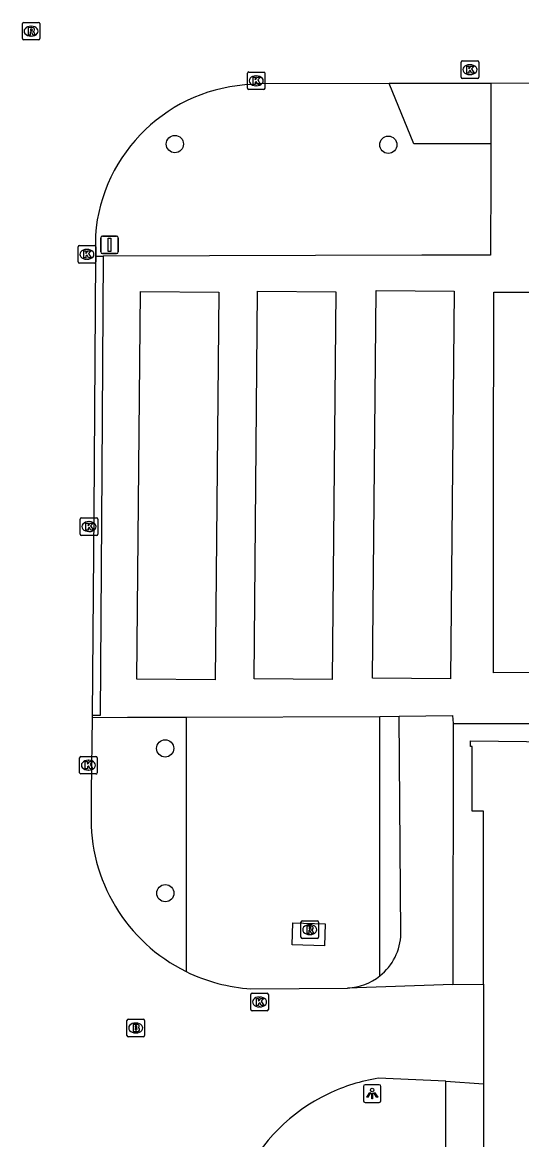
# Model space of a CAD drawing. Extents: x 161477 to 163040, y 383680 to 384868.
# Drawn here: x 162290 to 162318.3, y 384497.4 to 384560.8 of the extents above; entities that cross this region are included whole.
import ezdxf

# ---------------------------------------------------------------- set-up
doc = ezdxf.new("R2010")
doc.units = 0
for name, color, linetype in [('IMGEO_Boom', 7, 'Continuous'), ('IMGEO_Brandkraan', 7, 'Continuous'), ('IMGEO_Kolk', 7, 'Continuous'), ('IMGEO_Lichtpunt', 7, 'Continuous'), ('IMGEO_Pand', 7, 'Continuous'), ('IMGEO_Parkeervlak_open', 7, 'Continuous'), ('IMGEO_Rijbaan_lokaal_open', 7, 'Continuous'), ('IMGEO_Rioolput', 7, 'Continuous'), ('IMGEO_Verkeersbordpaal', 7, 'Continuous'), ('IMGEO_Voetpad_gesloten', 7, 'Continuous'), ('IMGEO_Voetpad_open', 7, 'Continuous')]:
    doc.layers.add(name, color=color, linetype=linetype)

msp = doc.modelspace()

# ---------------------------------------------------------------- linework, layer by layer
at = {"layer": 'IMGEO_Boom'}
for centre in [(162298.64, 384553.92), (162310.76, 384553.88), (162298.09, 384519.61), (162298.1, 384511.39)]:
    msp.add_circle(centre, 0.489, dxfattribs=at)
at = {"layer": 'IMGEO_Brandkraan'}
for p, q in [((162295.919, 384503.314), (162295.919, 384504.166)), ((162295.994, 384504.24), (162296.846, 384504.24)), ((162296.407, 384504.02), (162296.432, 384504.02)), ((162296.92, 384504.166), (162296.92, 384503.314)), ((162296.43, 384503.46), (162296.405, 384503.46)), ((162296.846, 384503.24), (162295.994, 384503.24))]:
    msp.add_line(p, q, dxfattribs=at)
for points in [[(162295.919, 384503.314), (162295.919, 384504.166)], [(162295.994, 384504.24), (162296.846, 384504.24)], [(162296.267, 384503.94), (162296.267, 384503.54), (162296.48, 384503.54)], [(162296.498, 384503.94), (162296.267, 384503.94)], [(162296.92, 384504.166), (162296.92, 384503.314)], [(162296.446, 384503.859), (162296.392, 384503.859), (162296.392, 384503.783)], [(162296.392, 384503.783), (162296.445, 384503.783)], [(162296.454, 384503.707), (162296.392, 384503.707), (162296.392, 384503.626)], [(162296.392, 384503.626), (162296.454, 384503.626)], [(162296.846, 384503.24), (162295.994, 384503.24)]]:
    msp.add_lwpolyline(points, dxfattribs=at)
for centre, radius, start, end in [((162295.996, 384504.164), 0.0765, 91.55205, 178.44795), ((162295.996, 384504.164), 0.0765, 91.55205, 178.44795), ((162296.502, 384503.795), 0.145, 59.4692, 91.53667), ((162296.527, 384503.842), 0.0922, 285.51372, 58.15012), ((162296.844, 384504.164), 0.0765, 1.55205, 88.44795), ((162296.844, 384504.164), 0.0765, 1.55205, 88.44795), ((162295.996, 384503.316), 0.0765, 181.55205, 268.44795), ((162295.996, 384503.316), 0.0765, 181.55205, 268.44795), ((162296.447, 384503.821), 0.0379, 267.82845, 90.93552), ((162296.455, 384503.666), 0.0404, 269.87594, 90.50774), ((162296.486, 384503.791), 0.251, 268.66757, 293.53466), ((162296.532, 384503.65), 0.105, 301.31148, 78.98903), ((162296.844, 384503.316), 0.0765, 271.55205, 358.44795), ((162296.844, 384503.316), 0.0765, 271.55205, 358.44795)]:
    msp.add_arc(centre, radius, start, end, dxfattribs=at)
for centre, major_axis, ratio, start_param, end_param in [((162296.406, 384503.74), (-0.387, 0.002), 0.722429, 4.712389, 7.853982), ((162296.431, 384503.74), (-0.39, 0.002), 0.717154, 1.570796, 4.712389)]:
    msp.add_ellipse(centre, major_axis=major_axis, ratio=ratio, start_param=start_param, end_param=end_param, dxfattribs=at)
at = {"layer": 'IMGEO_Kolk'}
for p, q in [((162314.895, 384557.72), (162314.895, 384558.572)), ((162314.97, 384558.646), (162315.822, 384558.646)), ((162315.896, 384558.572), (162315.896, 384557.72)), ((162302.757, 384557.085), (162302.757, 384557.937)), ((162302.832, 384558.011), (162303.684, 384558.011)), ((162303.758, 384557.937), (162303.758, 384557.085)), ((162315.406, 384557.866), (162315.381, 384557.866)), ((162315.383, 384558.426), (162315.408, 384558.426)), ((162303.268, 384557.231), (162303.243, 384557.231)), ((162303.245, 384557.791), (162303.27, 384557.791)), ((162315.822, 384557.646), (162314.97, 384557.646)), ((162303.684, 384557.011), (162302.832, 384557.011)), ((162293.146, 384547.231), (162293.146, 384548.083)), ((162293.221, 384548.157), (162294.073, 384548.157)), ((162293.634, 384547.937), (162293.659, 384547.937)), ((162294.147, 384548.083), (162294.147, 384547.231)), ((162294.073, 384547.157), (162293.221, 384547.157)), ((162293.657, 384547.377), (162293.632, 384547.377)), ((162293.267, 384531.777), (162293.267, 384532.629)), ((162293.342, 384532.703), (162294.194, 384532.703)), ((162293.755, 384532.483), (162293.78, 384532.483)), ((162294.268, 384532.629), (162294.268, 384531.777)), ((162293.778, 384531.923), (162293.753, 384531.923)), ((162294.194, 384531.703), (162293.342, 384531.703)), ((162293.309, 384519.157), (162294.161, 384519.157)), ((162293.234, 384518.231), (162293.234, 384519.083)), ((162293.722, 384518.937), (162293.747, 384518.937)), ((162294.235, 384519.083), (162294.235, 384518.231)), ((162294.161, 384518.157), (162293.309, 384518.157)), ((162293.745, 384518.377), (162293.72, 384518.377)), ((162302.948, 384504.79), (162302.948, 384505.642)), ((162303.023, 384505.716), (162303.875, 384505.716)), ((162303.436, 384505.496), (162303.461, 384505.496)), ((162303.949, 384505.642), (162303.949, 384504.79)), ((162303.875, 384504.716), (162303.023, 384504.716)), ((162303.459, 384504.936), (162303.434, 384504.936))]:
    msp.add_line(p, q, dxfattribs=at)
for points in [[(162314.895, 384557.72), (162314.895, 384558.572)], [(162314.97, 384558.646), (162315.822, 384558.646)], [(162315.896, 384558.572), (162315.896, 384557.72)], [(162302.757, 384557.085), (162302.757, 384557.937)], [(162302.832, 384558.011), (162303.684, 384558.011)], [(162303.758, 384557.937), (162303.758, 384557.085)], [(162315.216, 384558.346), (162315.339, 384558.346), (162315.339, 384558.195), (162315.469, 384558.346), (162315.633, 384558.346), (162315.487, 384558.195), (162315.64, 384557.946), (162315.488, 384557.946), (162315.403, 384558.11), (162315.339, 384558.043), (162315.339, 384557.946), (162315.216, 384557.946), (162315.216, 384558.346)], [(162303.078, 384557.711), (162303.201, 384557.711), (162303.201, 384557.56), (162303.331, 384557.711), (162303.495, 384557.711), (162303.349, 384557.56), (162303.502, 384557.311), (162303.35, 384557.311), (162303.265, 384557.475), (162303.201, 384557.408), (162303.201, 384557.311), (162303.078, 384557.311), (162303.078, 384557.711)], [(162315.822, 384557.646), (162314.97, 384557.646)], [(162303.684, 384557.011), (162302.832, 384557.011)], [(162293.146, 384547.231), (162293.146, 384548.083)], [(162293.221, 384548.157), (162294.073, 384548.157)], [(162293.467, 384547.857), (162293.59, 384547.857), (162293.59, 384547.706), (162293.72, 384547.857), (162293.884, 384547.857), (162293.738, 384547.706), (162293.891, 384547.457), (162293.739, 384547.457), (162293.654, 384547.621), (162293.59, 384547.554), (162293.59, 384547.457), (162293.467, 384547.457), (162293.467, 384547.857)], [(162294.147, 384548.083), (162294.147, 384547.231)], [(162294.073, 384547.157), (162293.221, 384547.157)], [(162293.267, 384531.777), (162293.267, 384532.629)], [(162293.342, 384532.703), (162294.194, 384532.703)], [(162294.268, 384532.629), (162294.268, 384531.777)], [(162293.588, 384532.403), (162293.711, 384532.403), (162293.711, 384532.252), (162293.841, 384532.403), (162294.005, 384532.403), (162293.859, 384532.252), (162294.012, 384532.003), (162293.86, 384532.003), (162293.775, 384532.167), (162293.711, 384532.1), (162293.711, 384532.003), (162293.588, 384532.003), (162293.588, 384532.403)], [(162294.194, 384531.703), (162293.342, 384531.703)], [(162293.309, 384519.157), (162294.161, 384519.157)], [(162293.234, 384518.231), (162293.234, 384519.083)], [(162293.555, 384518.857), (162293.678, 384518.857), (162293.678, 384518.706), (162293.808, 384518.857), (162293.972, 384518.857), (162293.826, 384518.706), (162293.979, 384518.457), (162293.827, 384518.457), (162293.742, 384518.621), (162293.678, 384518.554), (162293.678, 384518.457), (162293.555, 384518.457), (162293.555, 384518.857)], [(162294.235, 384519.083), (162294.235, 384518.231)], [(162294.161, 384518.157), (162293.309, 384518.157)], [(162302.948, 384504.79), (162302.948, 384505.642)], [(162303.023, 384505.716), (162303.875, 384505.716)], [(162303.269, 384505.416), (162303.392, 384505.416), (162303.392, 384505.265), (162303.522, 384505.416), (162303.686, 384505.416), (162303.54, 384505.265), (162303.693, 384505.016), (162303.541, 384505.016), (162303.456, 384505.18), (162303.392, 384505.113), (162303.392, 384505.016), (162303.269, 384505.016), (162303.269, 384505.416)], [(162303.949, 384505.642), (162303.949, 384504.79)], [(162303.875, 384504.716), (162303.023, 384504.716)]]:
    msp.add_lwpolyline(points, dxfattribs=at)
for centre, start, end in [((162314.972, 384558.57), 91.55205, 178.44795), ((162314.972, 384558.57), 91.55205, 178.44795), ((162315.82, 384558.57), 1.55205, 88.44795), ((162315.82, 384558.57), 1.55205, 88.44795), ((162302.834, 384557.935), 91.55205, 178.44795), ((162302.834, 384557.935), 91.55205, 178.44795), ((162303.682, 384557.935), 1.55205, 88.44795), ((162303.682, 384557.935), 1.55205, 88.44795), ((162314.972, 384557.722), 181.55205, 268.44795), ((162314.972, 384557.722), 181.55205, 268.44795), ((162315.82, 384557.722), 271.55205, 358.44795), ((162315.82, 384557.722), 271.55205, 358.44795), ((162302.834, 384557.087), 181.55205, 268.44795), ((162302.834, 384557.087), 181.55205, 268.44795), ((162303.682, 384557.087), 271.55205, 358.44795), ((162303.682, 384557.087), 271.55205, 358.44795), ((162293.223, 384548.081), 91.55205, 178.44795), ((162293.223, 384548.081), 91.55205, 178.44795), ((162294.071, 384548.081), 1.55205, 88.44795), ((162294.071, 384548.081), 1.55205, 88.44795), ((162293.223, 384547.233), 181.55205, 268.44795), ((162293.223, 384547.233), 181.55205, 268.44795), ((162294.071, 384547.233), 271.55205, 358.44795), ((162294.071, 384547.233), 271.55205, 358.44795), ((162293.344, 384532.627), 91.55205, 178.44795), ((162293.344, 384532.627), 91.55205, 178.44795), ((162294.192, 384532.627), 1.55205, 88.44795), ((162294.192, 384532.627), 1.55205, 88.44795), ((162293.344, 384531.779), 181.55205, 268.44795), ((162293.344, 384531.779), 181.55205, 268.44795), ((162294.192, 384531.779), 271.55205, 358.44795), ((162294.192, 384531.779), 271.55205, 358.44795), ((162293.311, 384519.081), 91.55205, 178.44795), ((162293.311, 384519.081), 91.55205, 178.44795), ((162294.159, 384519.081), 1.55205, 88.44795), ((162294.159, 384519.081), 1.55205, 88.44795), ((162293.311, 384518.233), 181.55205, 268.44795), ((162293.311, 384518.233), 181.55205, 268.44795), ((162294.159, 384518.233), 271.55205, 358.44795), ((162294.159, 384518.233), 271.55205, 358.44795), ((162303.025, 384505.64), 91.55205, 178.44795), ((162303.025, 384505.64), 91.55205, 178.44795), ((162303.873, 384505.64), 1.55205, 88.44795), ((162303.873, 384505.64), 1.55205, 88.44795), ((162303.025, 384504.792), 181.55205, 268.44795), ((162303.025, 384504.792), 181.55205, 268.44795), ((162303.873, 384504.792), 271.55205, 358.44795), ((162303.873, 384504.792), 271.55205, 358.44795)]:
    msp.add_arc(centre, 0.0765, start, end, dxfattribs=at)
for centre, major_axis, ratio, start_param, end_param in [((162315.382, 384558.146), (-0.387, 0.002), 0.722429, 4.712389, 7.853982), ((162315.407, 384558.146), (-0.39, 0.002), 0.717154, 1.570796, 4.712389), ((162303.244, 384557.511), (-0.387, 0.002), 0.722429, 4.712389, 7.853982), ((162303.269, 384557.511), (-0.39, 0.002), 0.717154, 1.570796, 4.712389), ((162293.633, 384547.657), (-0.387, 0.002), 0.722429, 4.712389, 7.853982), ((162293.658, 384547.657), (-0.39, 0.002), 0.717154, 1.570796, 4.712389), ((162293.754, 384532.203), (-0.387, 0.002), 0.722429, 4.712389, 7.853982), ((162293.779, 384532.203), (-0.39, 0.002), 0.717154, 1.570796, 4.712389), ((162293.721, 384518.657), (-0.387, 0.002), 0.722429, 4.712389, 7.853982), ((162293.746, 384518.657), (-0.39, 0.002), 0.717154, 1.570796, 4.712389), ((162303.435, 384505.216), (-0.387, 0.002), 0.722429, 4.712389, 7.853982), ((162303.46, 384505.216), (-0.39, 0.002), 0.717154, 1.570796, 4.712389)]:
    msp.add_ellipse(centre, major_axis=major_axis, ratio=ratio, start_param=start_param, end_param=end_param, dxfattribs=at)
at = {"layer": 'IMGEO_Lichtpunt'}
for p, q in [((162309.345, 384500.416), (162309.345, 384499.609)), ((162309.345, 384500.416), (162309.345, 384499.609)), ((162310.247, 384500.511), (162309.439, 384500.511)), ((162310.247, 384500.511), (162309.439, 384500.511)), ((162310.341, 384499.609), (162310.341, 384500.416)), ((162310.341, 384499.609), (162310.341, 384500.416)), ((162309.439, 384499.515), (162310.247, 384499.515)), ((162309.439, 384499.515), (162310.247, 384499.515))]:
    msp.add_line(p, q, dxfattribs=at)
for points in [[(162309.719, 384500.08), (162309.758, 384500.052), (162309.57, 384499.79), (162309.532, 384499.817), (162309.719, 384500.08)], [(162309.821, 384500.032), (162309.868, 384500.032), (162309.868, 384499.71), (162309.821, 384499.71), (162309.821, 384500.032)], [(162309.931, 384500.052), (162309.969, 384500.079), (162310.156, 384499.817), (162310.117, 384499.789), (162309.931, 384500.052)]]:
    msp.add_lwpolyline(points, dxfattribs=at)
msp.add_circle((162309.844, 384500.214), 0.0994, dxfattribs=at)
for centre, start, end in [((162309.439, 384500.416), 90, 180), ((162309.439, 384500.416), 90, 180), ((162310.247, 384500.416), 0, 90), ((162310.247, 384500.416), 0, 90), ((162309.439, 384499.609), 180, 270), ((162309.439, 384499.609), 180, 270), ((162310.247, 384499.609), 270, 0), ((162310.247, 384499.609), 270, 360)]:
    msp.add_arc(centre, 0.0946, start, end, dxfattribs=at)
at = {"layer": 'IMGEO_Pand'}
for points in [[(162296.696, 384545.553), (162301.132, 384545.512), (162300.926, 384523.507), (162296.49, 384523.548), (162296.696, 384545.553)], [(162303.338, 384545.574), (162307.776, 384545.536), (162307.574, 384523.53), (162303.136, 384523.568), (162303.338, 384545.574)], [(162310.067, 384545.6), (162314.502, 384545.573), (162314.293, 384523.561), (162309.858, 384523.588), (162310.067, 384545.6)], [(162316.164, 384506.23), (162316.163, 384516.052), (162315.526, 384516.05), (162315.53, 384519.722), (162315.43, 384519.722), (162315.432, 384520.042), (162323.354, 384519.937)], [(162316.164, 384506.23), (162316.164, 384500.573)], [(162316.164, 384500.573), (162316.164, 384500.473), (162316.164, 384500), (162316.165, 384480.797)]]:
    msp.add_lwpolyline(points, dxfattribs=at)
at = {"layer": 'IMGEO_Parkeervlak_open'}
msp.add_lwpolyline([(162316.578, 384553.939), (162312.202, 384553.93), (162310.811, 384557.352)], dxfattribs=at)
at = {"layer": 'IMGEO_Rijbaan_lokaal_open'}
for points in [[(162310.811, 384557.352), (162303.3, 384557.334), (162303.061, 384557.302)], [(162316.582, 384557.363), (162310.811, 384557.352)], [(162352.928, 384557.401), (162320.418, 384557.37), (162316.582, 384557.363)], [(162294.13, 384548.743), (162294.132, 384547.547)], [(162294.132, 384547.547), (162294.132, 384547.478), (162294.044, 384533), (162293.936, 384521.483)], [(162293.938, 384521.366), (162293.886, 384517.122), (162293.883, 384515.919)], [(162293.936, 384521.483), (162293.938, 384521.366)], [(162302.961, 384505.966), (162308.452, 384506.005)], [(162314.42, 384506.207), (162308.452, 384506.005)], [(162314.42, 384506.207), (162316.164, 384506.23)], [(162314.033, 384500.721), (162310.189, 384500.879)], [(162314.033, 384500.721), (162316.164, 384500.573)]]:
    msp.add_lwpolyline(points, dxfattribs=at)
for centre, radius, start, end in [((162303.365, 384548.045), 9.262, 91.88317, 175.67992), ((162303.556, 384515.626), 9.678, 178.26267, 243.79055), ((162303.559, 384515.633), 9.686, 243.79545, 266.46001), ((162311.792, 384490.702), 10.303, 98.9525, 115.51134), ((162311.782, 384490.736), 10.268, 115.54007, 192.51279)]:
    msp.add_arc(centre, radius, start, end, dxfattribs=at)
at = {"layer": 'IMGEO_Rioolput'}
for p, q in [((162289.979, 384559.904), (162289.979, 384560.756)), ((162290.054, 384560.83), (162290.906, 384560.83)), ((162290.467, 384560.61), (162290.492, 384560.61)), ((162290.98, 384560.756), (162290.98, 384559.904)), ((162290.906, 384559.83), (162290.054, 384559.83)), ((162290.49, 384560.05), (162290.465, 384560.05)), ((162305.799, 384508.894), (162305.799, 384509.746)), ((162305.874, 384509.82), (162306.726, 384509.82)), ((162306.8, 384509.746), (162306.8, 384508.894)), ((162306.31, 384509.04), (162306.285, 384509.04)), ((162306.287, 384509.6), (162306.312, 384509.6)), ((162306.726, 384508.82), (162305.874, 384508.82))]:
    msp.add_line(p, q, dxfattribs=at)
for points in [[(162289.979, 384559.904), (162289.979, 384560.756)], [(162290.054, 384560.83), (162290.906, 384560.83)], [(162290.568, 384560.528), (162290.316, 384560.53), (162290.316, 384560.13)], [(162290.494, 384560.449), (162290.44, 384560.449), (162290.44, 384560.368)], [(162290.98, 384560.756), (162290.98, 384559.904)], [(162290.906, 384559.83), (162290.054, 384559.83)], [(162290.316, 384560.13), (162290.44, 384560.13), (162290.44, 384560.292), (162290.451, 384560.292)], [(162290.44, 384560.368), (162290.492, 384560.368)], [(162290.498, 384560.263), (162290.569, 384560.13), (162290.709, 384560.13), (162290.644, 384560.256)], [(162305.799, 384508.894), (162305.799, 384509.746)], [(162305.874, 384509.82), (162306.726, 384509.82)], [(162306.8, 384509.746), (162306.8, 384508.894)], [(162306.388, 384509.518), (162306.136, 384509.52), (162306.136, 384509.12)], [(162306.136, 384509.12), (162306.26, 384509.12), (162306.26, 384509.282), (162306.271, 384509.282)], [(162306.314, 384509.439), (162306.26, 384509.439), (162306.26, 384509.358)], [(162306.26, 384509.358), (162306.312, 384509.358)], [(162306.318, 384509.253), (162306.389, 384509.12), (162306.529, 384509.12), (162306.464, 384509.246)], [(162306.726, 384508.82), (162305.874, 384508.82)]]:
    msp.add_lwpolyline(points, dxfattribs=at)
for centre, radius, start, end in [((162290.056, 384560.754), 0.0765, 91.55205, 178.44795), ((162290.056, 384560.754), 0.0765, 91.55205, 178.44795), ((162290.476, 384560.557), 0.19, 274.7715, 282.96867), ((162290.5, 384560.353), 0.0964, 77.00612, 93.18647), ((162290.514, 384560.41), 0.0378, 276.66336, 79.67722), ((162290.567, 384560.418), 0.109, 350.36119, 89.41601), ((162290.565, 384560.418), 0.112, 277.58423, 350.98172), ((162290.904, 384560.754), 0.0765, 1.55205, 88.44795), ((162290.904, 384560.754), 0.0765, 1.55205, 88.44795), ((162290.056, 384559.906), 0.0765, 181.55205, 268.44795), ((162290.056, 384559.906), 0.0765, 181.55205, 268.44795), ((162290.45, 384560.239), 0.0533, 26.02933, 88.69889), ((162290.549, 384560.203), 0.108, 29.51342, 73.79051), ((162290.904, 384559.906), 0.0765, 271.55205, 358.44795), ((162290.904, 384559.906), 0.0765, 271.55205, 358.44795), ((162305.876, 384509.744), 0.0765, 91.55205, 178.44795), ((162305.876, 384509.744), 0.0765, 91.55205, 178.44795), ((162306.724, 384509.744), 0.0765, 1.55205, 88.44795), ((162306.724, 384509.744), 0.0765, 1.55205, 88.44795), ((162306.27, 384509.229), 0.0533, 26.02933, 88.69889), ((162306.296, 384509.547), 0.19, 274.7715, 282.96867), ((162306.32, 384509.343), 0.0964, 77.00612, 93.18647), ((162306.334, 384509.4), 0.0378, 276.66336, 79.67722), ((162306.387, 384509.408), 0.109, 350.36119, 89.41601), ((162306.385, 384509.408), 0.112, 277.58423, 350.98172), ((162306.369, 384509.193), 0.108, 29.51342, 73.79051), ((162305.876, 384508.896), 0.0765, 181.55205, 268.44795), ((162305.876, 384508.896), 0.0765, 181.55205, 268.44795), ((162306.724, 384508.896), 0.0765, 271.55205, 358.44795), ((162306.724, 384508.896), 0.0765, 271.55205, 358.44795)]:
    msp.add_arc(centre, radius, start, end, dxfattribs=at)
for centre, major_axis, ratio, start_param, end_param in [((162290.466, 384560.33), (-0.387, 0.002), 0.722429, 4.712389, 7.853982), ((162290.491, 384560.33), (-0.39, 0.002), 0.717154, 1.570796, 4.712389), ((162306.286, 384509.32), (-0.387, 0.002), 0.722429, 4.712389, 7.853982), ((162306.311, 384509.32), (-0.39, 0.002), 0.717154, 1.570796, 4.712389)]:
    msp.add_ellipse(centre, major_axis=major_axis, ratio=ratio, start_param=start_param, end_param=end_param, dxfattribs=at)
at = {"layer": 'IMGEO_Verkeersbordpaal'}
for p, q in [((162294.435, 384547.8), (162294.435, 384548.6)), ((162294.435, 384548.6), (162294.435, 384547.8)), ((162294.535, 384548.7), (162295.325, 384548.7)), ((162295.325, 384548.7), (162294.535, 384548.7)), ((162295.425, 384548.6), (162295.425, 384547.8)), ((162295.425, 384547.8), (162295.425, 384548.6)), ((162295.325, 384547.7), (162294.535, 384547.7)), ((162294.535, 384547.7), (162295.325, 384547.7))]:
    msp.add_line(p, q, dxfattribs=at)
msp.add_lwpolyline([(162294.855, 384548.575), (162295.005, 384548.575), (162295.005, 384547.825), (162294.855, 384547.825), (162294.855, 384548.575)], dxfattribs=at)
for centre, start, end in [((162294.535, 384548.6), 90, 180), ((162294.535, 384548.6), 90, 180), ((162295.325, 384548.6), 0, 90), ((162295.325, 384548.6), 360, 90), ((162294.535, 384547.8), 180, 270), ((162294.535, 384547.8), 180, 270), ((162295.325, 384547.8), 270, 0), ((162295.325, 384547.8), 270, 0)]:
    msp.add_arc(centre, 0.1, start, end, dxfattribs=at)
at = {"layer": 'IMGEO_Voetpad_gesloten'}
msp.add_lwpolyline([(162307.184, 384509.643), (162307.142, 384508.402), (162305.293, 384508.465), (162305.335, 384509.706), (162307.184, 384509.643)], dxfattribs=at)
at = {"layer": 'IMGEO_Voetpad_open'}
for points in [[(162316.582, 384557.363), (162316.578, 384553.939)], [(162316.578, 384553.939), (162316.574, 384552.223), (162316.562, 384547.617), (162312.66, 384547.605), (162294.57, 384547.549)], [(162294.57, 384547.549), (162294.486, 384535.342), (162294.391, 384521.475), (162293.936, 384521.483)], [(162294.132, 384547.547), (162294.57, 384547.549)], [(162332.489, 384523.941), (162316.732, 384523.896), (162316.731, 384524.674), (162316.74, 384534.753), (162316.751, 384545.517), (162321.342, 384545.503)], [(162293.938, 384521.366), (162295.951, 384521.374), (162299.282, 384521.387)], [(162299.282, 384521.387), (162310.282, 384521.43)], [(162299.282, 384521.387), (162299.282, 384506.943)], [(162310.282, 384521.43), (162311.375, 384521.434)], [(162310.282, 384506.693), (162310.282, 384521.43)], [(162311.375, 384521.434), (162314.399, 384521.476), (162314.439, 384521.017)], [(162311.479, 384509.08), (162311.375, 384521.434)], [(162314.439, 384521.017), (162314.439, 384520.891), (162314.42, 384506.207)], [(162314.439, 384521.017), (162319.012, 384521.022), (162323.338, 384521.029), (162323.344, 384520.554), (162323.354, 384519.937)], [(162314.06, 384480.819), (162314.034, 384500), (162314.033, 384500.721)]]:
    msp.add_lwpolyline(points, dxfattribs=at)
for centre, radius, start, end in [((162308.295, 384509.183), 3.186, 308.58959, 358.14597), ((162308.301, 384509.185), 3.184, 272.72224, 308.48589)]:
    msp.add_arc(centre, radius, start, end, dxfattribs=at)

doc.saveas('drawing.dxf')
